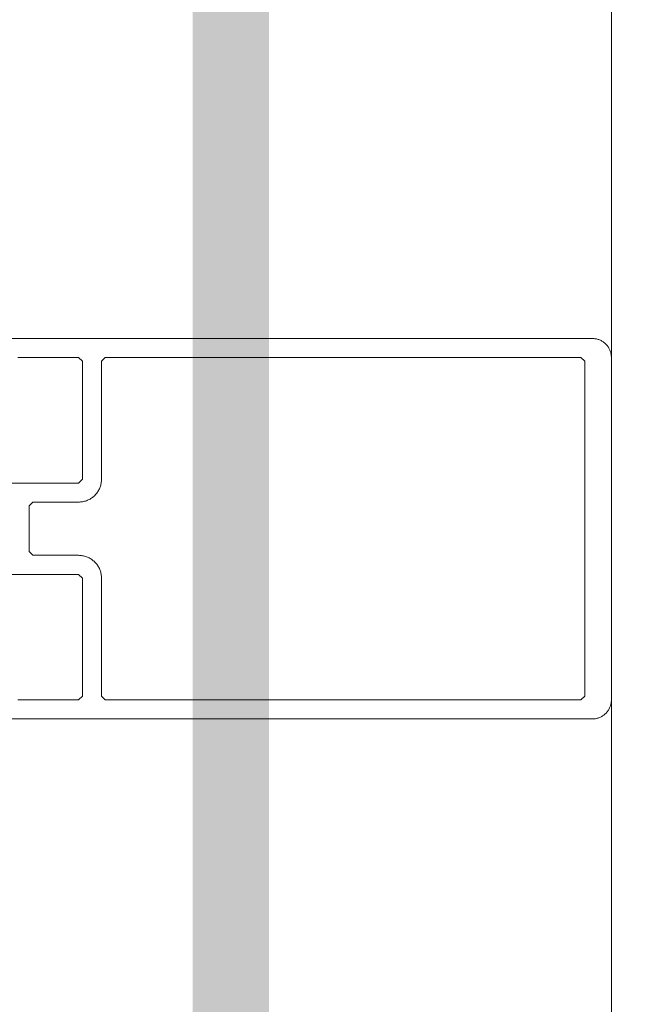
# Model space of a CAD drawing. Header units: millimetres. Extents: x 7483 to 13091, y 8111 to 13871.
# Tile 331 of 656: x 8722.51 to 8730.58, y 10296.17 to 10309.11. Entities that reach past the tile are written whole.
import ezdxf

# ---------------------------------------------------------------- set-up
doc = ezdxf.new("R2010")
doc.units = ezdxf.units.MM
doc.linetypes.add('DGN_STYLE_2', pattern=[30.2, 18.12, -12.08])
doc.layers.add('a___wymiary', color=7, linetype='Continuous', lineweight=5, true_color=0x000000)
doc.layers.add('wymiary', color=7, linetype='Continuous', lineweight=5, true_color=0xb2b2b2)
doc.layers.add('CZ-SR', color=106, linetype='Continuous', lineweight=13)
doc.layers.add('drzwi', color=30, linetype='Continuous', lineweight=20)
doc.layers.add('Powierzchnie', color=21, linetype='DGN_STYLE_2', lineweight=15, plot=False)
doc.styles.add('Arial', font='arial.ttf')
doc.dimstyles.new('wymiary agp1', dxfattribs={"dimtxt": 16, "dimasz": 5, "dimexe": 30, "dimexo": 60, "dimgap": 1.8, "dimtad": 1, "dimdec": 3, "dimrnd": 0.5, "dimdsep": 46, "dimtxsty": 'Arial', "dimblk": 'znacznik', "dimcen": 1.5, "dimse1": 1, "dimse2": 1, "dimclrd": 256, "dimazin": 0, "dimtfac": 1, "dimtdec": 3, "dimtmove": 1, "dimatfit": 3, "dimldrblk": 'znacznik', "dimfxl": 0, "dimlwd": -1, "dimarcsym": 0})

# ---------------------------------------------------------------- blocks, each defined once
blk = doc.blocks.new('zw$58')
for points in [[(5.266062, 4.53), (5.266062, 8.0002), (5.316062, 8.0502), (6.866666, 8.0502), (6.916666, 8.0002), (6.916666, 7.2002)], [(7.166666, 6.5302), (7.166666, 14.7502), (7.166428, 14.761105), (7.165715, 14.771989), (7.164527, 14.782832), (7.162868, 14.793612), (7.16074, 14.80431), (7.158147, 14.814905), (7.155095, 14.825377), (7.151589, 14.835705), (7.147636, 14.845871), (7.143243, 14.855855), (7.138419, 14.865637), (7.133172, 14.8752), (7.127514, 14.884525), (7.121454, 14.893594), (7.115004, 14.90239), (7.108177, 14.910897), (7.100985, 14.919098), (7.093443, 14.926977), (7.085564, 14.934519), (7.077363, 14.941711), (7.068856, 14.948538), (7.06006, 14.954988), (7.050991, 14.961048), (7.041666, 14.966706), (7.032103, 14.971953), (7.022321, 14.976777), (7.012337, 14.98117), (7.002171, 14.985123), (6.991842, 14.988629), (6.981371, 14.991682), (6.970776, 14.994274), (6.960078, 14.996402), (6.949298, 14.998061), (6.938455, 14.999249), (6.927571, 14.999962), (6.916666, 15.0002), (2.416666, 15.0002), (2.405761, 14.999962), (2.394877, 14.999249), (2.384034, 14.998061), (2.373254, 14.996402), (2.362556, 14.994274), (2.351961, 14.991682), (2.34149, 14.988629), (2.331161, 14.985123), (2.320995, 14.98117), (2.311011, 14.976777), (2.301229, 14.971953), (2.291666, 14.966706), (2.282341, 14.961048), (2.273272, 14.954988), (2.264476, 14.948538), (2.255969, 14.941711), (2.247768, 14.934519), (2.239889, 14.926977), (2.232347, 14.919098), (2.225155, 14.910897), (2.218328, 14.90239), (2.211878, 14.893594), (2.205818, 14.884525), (2.20016, 14.8752), (2.194913, 14.865637), (2.190089, 14.855855), (2.185696, 14.845871), (2.181743, 14.835705), (2.178237, 14.825377), (2.175185, 14.814905), (2.172592, 14.80431), (2.170464, 14.793612), (2.168805, 14.782832), (2.167617, 14.771989), (2.166904, 14.761105), (2.166666, 14.7502), (2.166666, 6.5302)], [(2.416062, 7.2002), (2.416062, 8.0002), (2.466062, 8.0502), (4.016062, 8.0502), (4.066062, 8.0002), (4.066062, 4.53)]]:
    blk.add_lwpolyline(points)
blk.add_lwpolyline([(5.016062, 7.4002), (5.016062, 8.0002), (5.016347, 8.013286), (5.017203, 8.026347), (5.018628, 8.039358), (5.020619, 8.052295), (5.023173, 8.065132), (5.026284, 8.077846), (5.029947, 8.090412), (5.034154, 8.102806), (5.038898, 8.115005), (5.044169, 8.126986), (5.049958, 8.138725), (5.056254, 8.1502), (5.063044, 8.16139), (5.070316, 8.172273), (5.078056, 8.182829), (5.086248, 8.193036), (5.094878, 8.202877), (5.10393, 8.212332), (5.113385, 8.221383), (5.123225, 8.230013), (5.133433, 8.238206), (5.143989, 8.245946), (5.154872, 8.253218), (5.166062, 8.260008), (5.177537, 8.266303), (5.189276, 8.272092), (5.201257, 8.277364), (5.213456, 8.282108), (5.22585, 8.286315), (5.238416, 8.289978), (5.25113, 8.293089), (5.263967, 8.295642), (5.276904, 8.297634), (5.289915, 8.299059), (5.302976, 8.299915), (5.316062, 8.3002), (6.866062, 8.3002), (6.916062, 8.3502), (6.916062, 14.6002), (6.866062, 14.6502), (2.466062, 14.6502), (2.416062, 14.6002), (2.416062, 8.3502), (2.466062, 8.3002), (4.016062, 8.3002), (4.029147, 8.299915), (4.042208, 8.299059), (4.055219, 8.297634), (4.068156, 8.295642), (4.080993, 8.293089), (4.093707, 8.289978), (4.106273, 8.286315), (4.118668, 8.282108), (4.130867, 8.277364), (4.142847, 8.272092), (4.154586, 8.266303), (4.166062, 8.260008), (4.177251, 8.253218), (4.188135, 8.245946), (4.19869, 8.238206), (4.208898, 8.230013), (4.218739, 8.221383), (4.228194, 8.212332), (4.237245, 8.202877), (4.245875, 8.193036), (4.254068, 8.182829), (4.261807, 8.172273), (4.269079, 8.16139), (4.275869, 8.1502), (4.282165, 8.138725), (4.287954, 8.126986), (4.293225, 8.115005), (4.297969, 8.102806), (4.302177, 8.090412), (4.305839, 8.077846), (4.30895, 8.065132), (4.311504, 8.052295), (4.313495, 8.039358), (4.31492, 8.026347), (4.315776, 8.013286), (4.316062, 8.0002), (4.316062, 7.4002), (4.366062, 7.3502), (4.966062, 7.3502), (5.016062, 7.4002)], close=True)
blk = doc.blocks.new('gfhgfhhf')
at = {"layer": 'drzwi'}
blk.add_lwpolyline([(8220.253, 6600.01), (8220.253, 6000.156)], dxfattribs=at)
at = {"layer": 'drzwi', "rotation": 270}
blk.add_blockref('zw$58', (8205.253, 6243.322), dxfattribs=at)
blk = doc.blocks.new('znacznik')
at = {"layer": 'a___wymiary'}
for p, q in [((0, 1.3936), (0, -1.3936)), ((1.3936, 0), (-1.3936, 0))]:
    blk.add_line(p, q, dxfattribs=at)
at = {"layer": 'a___wymiary', "const_width": 0.2}
blk.add_lwpolyline([(0.8759, 0.8759), (-0.8759, -0.8759)], dxfattribs=at)
blk = doc.blocks.new('*D1303')
at = {"layer": 'Defpoints', "color": 0, "transparency": 16777216}
for p in [(8555.286, 11469.362), (10277.023, 11469.362), (8692.028, 9219.562)]:
    blk.add_point(p, dxfattribs=at)
at = {"layer": 'wymiary', "color": 253, "true_color": 0x999999, "transparency": 16777216}
blk.add_line((8555.286, 9224.562), (8555.286, 11464.362), dxfattribs=at)
at = {"layer": 'wymiary', "color": 253, "true_color": 0x999999, "transparency": 16777216, "xscale": 5, "yscale": 5, "zscale": 5}
for p, rotation in [((8555.286, 11469.362), 90), ((8555.286, 9219.562), 270)]:
    blk.add_blockref('znacznik', p, dxfattribs=dict(at, rotation=rotation))
at = {"layer": 'wymiary', "color": 18, "true_color": 0x000000, "transparency": 16777216, "insert": (8545.317, 10344.462), "char_height": 16, "attachment_point": 5, "rotation": 90, "style": 'Arial'}
blk.add_mtext('2250', dxfattribs=at)
blk = doc.blocks.new('*D1536')
at = {"layer": 'Defpoints', "color": 0, "transparency": 16777216}
for p in [(8730.288, 10324.762), (8874.088, 10310.201), (8874.088, 10291.431)]:
    blk.add_point(p, dxfattribs=at)
at = {"layer": 'wymiary', "color": 253, "true_color": 0x999999, "transparency": 16777216}
blk.add_line((8735.288, 10291.431), (8869.088, 10291.431), dxfattribs=at)
at = {"layer": 'wymiary', "color": 253, "true_color": 0x999999, "transparency": 16777216, "xscale": 5, "yscale": 5, "zscale": 5, "rotation": 180}
blk.add_blockref('znacznik', (8730.288, 10291.431), dxfattribs=at)
at = {"layer": 'wymiary', "color": 253, "true_color": 0x999999, "transparency": 16777216, "xscale": 5, "yscale": 5, "zscale": 5}
blk.add_blockref('znacznik', (8874.088, 10291.431), dxfattribs=at)
at = {"layer": 'wymiary', "color": 18, "true_color": 0x000000, "transparency": 16777216, "insert": (8802.188, 10301.264), "char_height": 16, "attachment_point": 5, "style": 'Arial'}
blk.add_mtext('144', dxfattribs=at)

msp = doc.modelspace()

# ---------------------------------------------------------------- linework, layer by layer
at = {"layer": 'Powierzchnie', "const_width": 1}
msp.add_lwpolyline([(8725.2884, 9229.9116), (8725.2884, 10667.207), (8983.2884, 10667.207), (8983.2884, 10349.9049), (9184.3093, 10349.9049), (9184.3093, 10092.7025), (9241.231, 10092.7025), (9241.231, 10147.6418), (9369.3093, 10147.6418), (9369.3093, 10092.7104), (9379.3093, 10092.711), (9379.3093, 10292.6985), (9369.3093, 10292.6985), (9369.3093, 10158.2092), (9194.3093, 10158.2092), (9194.3093, 10349.9076), (9276.3093, 10349.9076), (9276.3093, 10359.9076), (9194.3093, 10359.9168), (9194.366, 10862.7166)], dxfattribs=at)

# ---------------------------------------------------------------- block references
at = {"layer": 'CZ-SR'}
msp.add_blockref('gfhgfhhf', (510.0352, 4063.7609), dxfattribs=at)

# ---------------------------------------------------------------- dimensions: what is measured, and where the dimension line sits
at = {"layer": 'wymiary'}
dim = msp.add_linear_dim(base=(8555.2864, 11469.3622), p1=(8692.0284, 9219.5616), p2=(10277.0226, 11469.3622), angle=90, dimstyle='wymiary agp1', override={"dimblk": 'znacznik'}, dxfattribs=at)
dim.commit()
dim.dimension.update_dxf_attribs({"geometry": '*D1303', "text_midpoint": (8545.3172, 10344.4619)})
dim = msp.add_linear_dim(base=(8874.0884, 10291.4313), p1=(8730.2884, 10324.762), p2=(8874.0884, 10310.2005), dimstyle='wymiary agp1', override={"dimblk": 'znacznik'}, dxfattribs=at)
dim.commit()
dim.dimension.update_dxf_attribs({"geometry": '*D1536', "text_midpoint": (8802.1884, 10301.264)})

doc.saveas('drawing.dxf')
